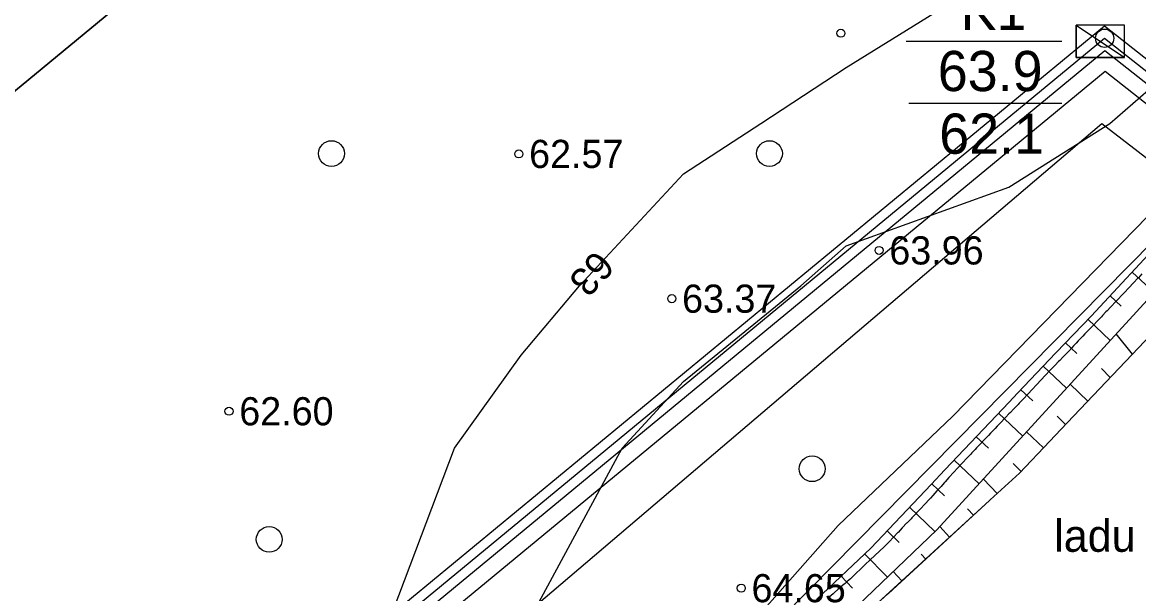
# Model space of a CAD drawing. Extents: x 530818 to 531740, y 6542340 to 6544024.
# Drawn here: x 531141 to 531210.4, y 6543553.7 to 6543589.2 of the extents above; entities that cross this region are included whole.
import ezdxf

# ---------------------------------------------------------------- set-up
doc = ezdxf.new("R2010")
doc.units = 0
for name, color, linetype in [('Geoloogiline punkt', 7, 'Continuous'), ('HALJASTUS', 7, 'Continuous'), ('Kaevandamise ala', 7, 'Continuous'), ('KORGUSED', 7, 'Continuous'), ('KR_kaitseala', 7, 'Continuous'), ('Kõrguspunkt', 7, 'Continuous'), ('Ladu', 7, 'Continuous'), ('Maapinna horisontaal', 7, 'Continuous'), ('ME piir', 7, 'Continuous'), ('MET piir', 7, 'Continuous'), ('RELJEEF', 7, 'Continuous'), ('Tervik', 7, 'Continuous'), ('Transport_VOOND', 7, 'Continuous'), ('Varuplokid', 7, 'Continuous')]:
    doc.layers.add(name, color=color, linetype=linetype)

# ---------------------------------------------------------------- blocks, each defined once
blk = doc.blocks.new('PMNAEL')
at = {"layer": 'MET piir'}
blk.add_circle((-0.001, 0.002), 0.57, dxfattribs=at)
blk = doc.blocks.new('me pp')
at = {"layer": 'ME piir', "xscale": 100, "yscale": 100}
blk.add_blockref('PMNAEL', (0.1, -0.2), dxfattribs=at)

msp = doc.modelspace()

# ---------------------------------------------------------------- linework, layer by layer
at = {"layer": 'Geoloogiline punkt'}
for p, q in [((531206.5, 6543589), (531209.5, 6543587)), ((531195.928, 6543588.002), (531205.598, 6543588.002)), ((531196.108, 6543584.162), (531205.598, 6543584.162))]:
    msp.add_line(p, q, dxfattribs=at)
msp.add_lwpolyline([(531206.5, 6543587), (531209.5, 6543587), (531209.5, 6543589), (531206.5, 6543589)], close=True, dxfattribs=at)
msp.add_lwpolyline([(531209.5, 6543587), (531206.5, 6543587), (531206.5, 6543589)], dxfattribs=at)
at = {"layer": 'HALJASTUS'}
msp.add_lwpolyline([(531067.748, 6543524.473), (531072.051, 6543522.156), (531086.781, 6543515.867), (531106.311, 6543507.591), (531119.551, 6543500.475), (531132.295, 6543495.51), (531147.19, 6543500.475), (531154.638, 6543511.398), (531163.41, 6543522.983), (531169.533, 6543534.734), (531181.781, 6543546.65), (531191.711, 6543557.905), (531198.827, 6543564.69), (531211.737, 6543577.931), (531222.163, 6543587.53), (531230.273, 6543595.309), (531240.865, 6543605.404), (531252.12, 6543614.672), (531259.567, 6543619.803), (531265.347, 6543622.767)], dxfattribs=at)
for centre in [(531160.244, 6543581.02), (531187.444, 6543581.02), (531190.098, 6543561.424), (531156.377, 6543557.033)]:
    msp.add_circle(centre, 0.8, dxfattribs=at)
at = {"layer": 'Kaevandamise ala'}
msp.add_line((531193.259, 6543555.337), (531193.217, 6543555.297), dxfattribs=at)
for points in [[(531210.575, 6543573.542), (531210.353, 6543573.304), (531210.307, 6543573.255), (531210.066, 6543572.997), (531210.038, 6543572.968), (531209.779, 6543572.69), (531209.77, 6543572.68), (531209.501, 6543572.393), (531209.492, 6543572.383), (531209.232, 6543572.106), (531209.205, 6543572.077), (531208.959, 6543571.819), (531208.918, 6543571.775), (531208.686, 6543571.532), (531208.631, 6543571.473), (531208.413, 6543571.244), (531208.344, 6543571.174), (531208.137, 6543570.957), (531208.057, 6543570.872), (531207.864, 6543570.67), (531207.77, 6543570.571), (531207.59, 6543570.383), (531207.483, 6543570.269), (531207.311, 6543570.095), (531207.196, 6543569.974), (531207.038, 6543569.808), (531206.909, 6543569.672), (531206.766, 6543569.521), (531206.622, 6543569.37), (531206.493, 6543569.234), (531206.335, 6543569.067), (531206.22, 6543568.947), (531206.048, 6543568.765), (531205.947, 6543568.659), (531205.761, 6543568.463), (531205.674, 6543568.372), (531205.474, 6543568.161), (531205.401, 6543568.085), (531205.187, 6543567.859), (531205.123, 6543567.798), (531204.9, 6543567.582), (531204.833, 6543567.511), (531204.613, 6543567.272), (531204.567, 6543567.223), (531204.326, 6543566.963), (531204.301, 6543566.936), (531204.039, 6543566.653), (531204.035, 6543566.649), (531203.769, 6543566.362), (531203.752, 6543566.343), (531203.502, 6543566.074), (531203.465, 6543566.034), (531203.235, 6543565.787), (531203.178, 6543565.726), (531202.96, 6543565.5), (531202.891, 6543565.427), (531202.685, 6543565.213), (531202.604, 6543565.128), (531202.409, 6543564.926), (531202.317, 6543564.829), (531202.133, 6543564.638), (531202.03, 6543564.53), (531201.858, 6543564.351), (531201.743, 6543564.23), (531201.584, 6543564.064), (531201.456, 6543563.93), (531201.311, 6543563.777), (531201.169, 6543563.627), (531201.038, 6543563.49), (531200.882, 6543563.324), (531200.767, 6543563.202), (531200.594, 6543563.02), (531200.495, 6543562.915), (531200.307, 6543562.717), (531200.223, 6543562.628), (531200.02, 6543562.414), (531199.951, 6543562.341), (531199.733, 6543562.11), (531199.68, 6543562.053), (531199.446, 6543561.807), (531199.408, 6543561.766), (531199.159, 6543561.504), (531199.136, 6543561.479), (531198.872, 6543561.198), (531198.867, 6543561.192), (531198.612, 6543560.905), (531198.585, 6543560.874), (531198.358, 6543560.617), (531198.298, 6543560.551), (531198.103, 6543560.33), (531198.011, 6543560.227), (531197.849, 6543560.043), (531197.724, 6543559.903), (531197.591, 6543559.756), (531197.437, 6543559.589), (531197.324, 6543559.469), (531197.15, 6543559.286), (531197.052, 6543559.181), (531196.863, 6543558.982), (531196.78, 6543558.894), (531196.576, 6543558.679), (531196.508, 6543558.607), (531196.289, 6543558.375), (531196.237, 6543558.32), (531196.002, 6543558.072), (531195.965, 6543558.032), (531195.715, 6543557.769), (531195.693, 6543557.745), (531195.428, 6543557.465), (531195.422, 6543557.458), (531195.15, 6543557.171), (531195.141, 6543557.162), (531194.878, 6543556.884), (531194.854, 6543556.861), (531194.587, 6543556.596), (531194.567, 6543556.578), (531194.284, 6543556.309), (531194.28, 6543556.305), (531193.993, 6543556.033), (531193.981, 6543556.022), (531193.706, 6543555.761), (531193.679, 6543555.735), (531193.419, 6543555.489), (531193.376, 6543555.448), (531193.259, 6543555.337)], [(531190.474, 6543549.68), (531194.825, 6543553.676), (531194.827, 6543553.677), (531201.12, 6543559.457), (531201.155, 6543559.489), (531202.974, 6543561.159), (531204.864, 6543563.149), (531205.549, 6543563.869), (531212.763, 6543571.463)], [(531193.217, 6543555.297), (531193.132, 6543555.217), (531193.073, 6543555.16), (531192.845, 6543554.944), (531192.77, 6543554.873), (531192.558, 6543554.672), (531192.467, 6543554.586), (531192.271, 6543554.42), (531192.144, 6543554.299), (531191.984, 6543554.164), (531191.817, 6543554.011), (531191.697, 6543553.91), (531191.48, 6543553.724), (531191.41, 6543553.658), (531191.146, 6543553.437)]]:
    msp.add_lwpolyline(points, dxfattribs=at)
at = {"layer": 'KR_kaitseala'}
for points in [[(531043.378, 6543510.745), (531055.754, 6543525.91), (531063.728, 6543525.33), (531132.297, 6543495.56), (531158.176, 6543518.3), (531159.584, 6543517.01), (531175.96, 6543539.74), (531243.56, 6543608.37), (531256.37, 6543618.09), (531264.414, 6543619.55), (531233.458, 6543750.273)], [(531221.967, 6543652.179), (531108.382, 6543558.337), (531065.025, 6543566.149), (531056.06, 6543555.338)]]:
    msp.add_lwpolyline(points, dxfattribs=at)
at = {"layer": 'Kõrguspunkt'}
for centre in [(531191.88, 6543588.5), (531171.88, 6543581), (531194.25, 6543575), (531181.38, 6543572), (531153.88, 6543565), (531185.69, 6543554)]:
    msp.add_circle(centre, 0.25, dxfattribs=at)
at = {"layer": 'Ladu'}
msp.add_line((531194.825, 6543553.676), (531194.825, 6543553.676), dxfattribs=at)
msp.add_lwpolyline([(531212.763, 6543571.463), (531205.549, 6543563.869), (531204.864, 6543563.149), (531202.974, 6543561.159), (531201.155, 6543559.489), (531201.12, 6543559.457), (531194.825, 6543553.676)], dxfattribs=at)
at = {"layer": 'Maapinna horisontaal'}
for points in [[(531091.25, 6543542.016), (531101.346, 6543540.527), (531111.441, 6543537.217), (531116.572, 6543532.417), (531121.537, 6543531.093), (531131.633, 6543527.452), (531141.729, 6543530.265), (531143.384, 6543532.417), (531151.824, 6543540.03), (531155.796, 6543542.513), (531161.92, 6543548.471), (531164.072, 6543552.608), (531167.878, 6543562.704), (531172.016, 6543568.497), (531175.657, 6543572.8), (531182.112, 6543579.751), (531186.911, 6543582.896), (531192.207, 6543586.371), (531202.303, 6543592.66)], [(531131.633, 6543514.708), (531141.729, 6543516.198), (531148.183, 6543522.321), (531151.824, 6543527.286), (531157.782, 6543532.417), (531161.92, 6543534.9), (531167.713, 6543542.513), (531172.016, 6543551.615), (531172.843, 6543552.608), (531178.305, 6543562.704), (531182.112, 6543566.842), (531189.394, 6543572.8), (531192.207, 6543575.283), (531202.303, 6543578.924), (531208.592, 6543582.896), (531212.399, 6543586.206), (531218.746, 6543583.11)]]:
    msp.add_lwpolyline(points, dxfattribs=at)
at = {"layer": 'ME piir'}
for points in [[(531208.26, 6543588.19), (531506.83, 6543352.68), (531423.25, 6543238.65), (531304.09, 6543315.77), (531166.89, 6543307.33), (531036.14, 6543467.71), (531081.15, 6543521.99), (531119.72, 6543515.04)], [(531208.269, 6543587.419), (531506.004, 6543352.568), (531423.101, 6543239.461), (531304.25, 6543316.381), (531167.16, 6543307.948), (531036.917, 6543467.707), (531081.388, 6543521.337), (531119.888, 6543514.4)]]:
    msp.add_lwpolyline(points, close=True, dxfattribs=at)
at = {"layer": 'MET piir'}
msp.add_lwpolyline([(531208.251, 6543588.961), (531507.656, 6543352.792), (531423.399, 6543237.839), (531303.93, 6543315.159), (531166.62, 6543306.712), (531035.363, 6543467.713), (531080.912, 6543522.643), (531119.552, 6543515.68)], close=True, dxfattribs=at)
at = {"layer": 'RELJEEF'}
for p, q in [((531209.972, 6543573.657), (531211.336, 6543572.381)), ((531208.597, 6543572.186), (531209.286, 6543571.539)), ((531207.221, 6543570.717), (531208.612, 6543569.403)), ((531209.993, 6543568.547), (531208.985, 6543569.81)), ((531205.834, 6543569.258), (531206.542, 6543568.586)), ((531204.447, 6543567.8), (531205.891, 6543566.428)), ((531208.608, 6543567.09), (531208.065, 6543567.651)), ((531203.06, 6543566.341), (531203.796, 6543565.642)), ((531207.223, 6543565.632), (531206.121, 6543566.679)), ((531201.674, 6543564.88), (531203.175, 6543563.458)), ((531205.838, 6543564.174), (531205.302, 6543564.686)), ((531200.291, 6543563.418), (531201.054, 6543562.696)), ((531204.453, 6543562.716), (531203.413, 6543563.718)), ((531198.908, 6543561.956), (531200.458, 6543560.489)), ((531203.068, 6543561.259), (531202.57, 6543561.756)), ((531197.524, 6543560.493), (531198.311, 6543559.747)), ((531201.594, 6543559.892), (531200.731, 6543560.786)), ((531196.141, 6543559.031), (531197.725, 6543557.517)), ((531200.113, 6543558.532), (531199.749, 6543558.923)), ((531198.632, 6543557.172), (531198.026, 6543557.829)), ((531194.758, 6543557.569), (531195.503, 6543556.835)), ((531193.354, 6543556.126), (531194.771, 6543554.686)), ((531197.151, 6543555.812), (531196.869, 6543556.119)), ((531195.67, 6543554.452), (531195.135, 6543555.035)), ((531191.894, 6543554.741), (531192.592, 6543554.005))]:
    msp.add_line(p, q, dxfattribs=at)
for points in [[(531216.606, 6543577.035), (531214.637, 6543575.509), (531212.262, 6543573.393), (531197.844, 6543557.631), (531177.687, 6543538.321), (531175.301, 6543533.581)], [(531190.367, 6543553.293), (531193.731, 6543556.484), (531193.731, 6543556.484), (531197.488, 6543560.455), (531198.333, 6543561.348), (531198.333, 6543561.348), (531202.324, 6543565.567), (531202.324, 6543565.567), (531202.844, 6543566.114), (531205.238, 6543568.631), (531205.249, 6543568.643), (531207.414, 6543570.92), (531207.414, 6543570.92), (531212.087, 6543575.92)], [(531176.84, 6543534.004), (531178.517, 6543538.202), (531178.517, 6543538.202), (531183.735, 6543543.211), (531187.328, 6543546.66), (531190.326, 6543549.539), (531190.474, 6543549.68), (531190.474, 6543549.68), (531201.12, 6543559.457), (531201.155, 6543559.489), (531202.974, 6543561.159), (531202.974, 6543561.159), (531204.864, 6543563.149), (531205.549, 6543563.869), (531212.763, 6543571.463)]]:
    msp.add_lwpolyline(points, dxfattribs=at)
at = {"layer": 'Tervik'}
msp.add_lwpolyline([(531121.491, 6543509.091), (531208.096, 6543582.896), (531351.588, 6543472.174), (531501.203, 6543352.183), (531421.596, 6543245.764), (531305.081, 6543320.075), (531168.375, 6543311.304), (531105.318, 6543387.766), (531040.937, 6543467.705), (531081.816, 6543517.522), (531121.491, 6543509.091)], dxfattribs=at)
at = {"layer": 'Transport_VOOND'}
msp.add_lwpolyline([(531037.765, 6543491.007), (531056.06, 6543555.338), (531065.025, 6543566.149), (531108.382, 6543558.337), (531221.967, 6543652.179), (531200.636, 6543749.637), (531239.185, 6543750.383)], dxfattribs=at)
at = {"layer": 'Varuplokid'}
msp.add_lwpolyline([(531208.283, 6543586.134), (531504.627, 6543352.38), (531422.852, 6543240.813), (531304.517, 6543317.399), (531167.611, 6543308.977), (531038.211, 6543467.701), (531081.785, 6543520.25), (531120.167, 6543513.334)], close=True, dxfattribs=at)

# ---------------------------------------------------------------- block references
at = {"layer": 'ME piir', "xscale": 0.009960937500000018, "yscale": 0.009960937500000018}
msp.add_blockref('me pp', (531208.26, 6543588.19), dxfattribs=at)

# ---------------------------------------------------------------- texts
at = {"layer": 'Geoloogiline punkt'}
for s, p in [('K1', (531199.309, 6543588.709)), ('63.9', (531197.897, 6543584.903)), ('62.1', (531197.988, 6543581.007))]:
    msp.add_text(s, height=2.5, dxfattribs=at).set_placement(p)
at = {"layer": 'KORGUSED'}
for s, p in [('62.57', (531172.518, 6543580.125)), ('63.96', (531194.888, 6543574.125)), ('63.37', (531182.018, 6543571.125)), ('62.60', (531154.518, 6543564.125)), ('64.65', (531186.328, 6543553.125))]:
    msp.add_text(s, height=1.75, dxfattribs=at).set_placement(p)
at = {"layer": 'Maapinna horisontaal'}
msp.add_text('63', height=1.75, rotation=227.52959, dxfattribs=at).set_placement((531176.653, 6543575.1))
at = {"layer": 'RELJEEF'}
msp.add_text('ladu', height=2, dxfattribs=at).set_placement((531205.129, 6543556.261))

doc.saveas('drawing.dxf')
